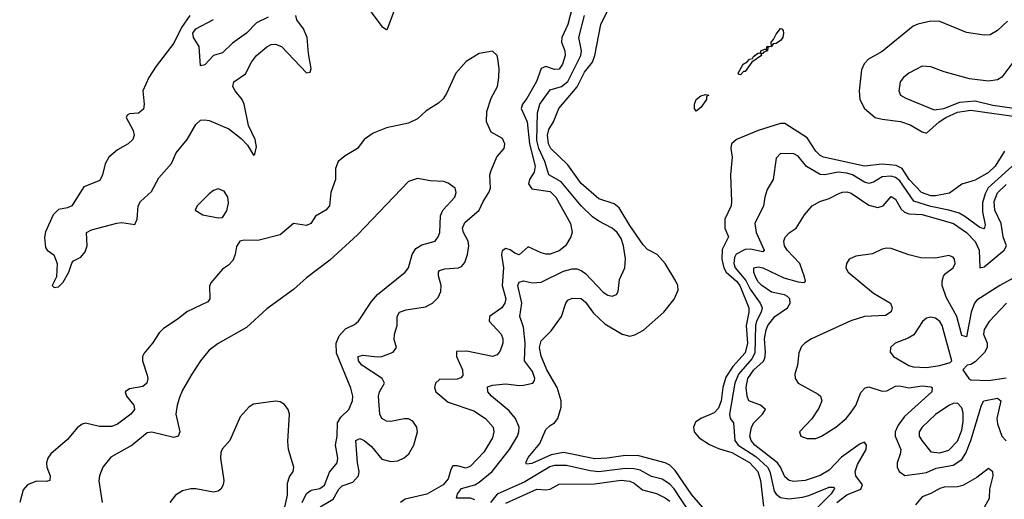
# Model space of a CAD drawing. Header units: inches. Extents: x 1694797 to 1849917, y 907313 to 1017959.
# Tile 448 of 656: x 1763474 to 1767921, y 970365 to 972531. Entities that reach past the tile are written whole.
import ezdxf

# ---------------------------------------------------------------- set-up
doc = ezdxf.new("R2010")
doc.units = ezdxf.units.IN
doc.header["$MEASUREMENT"] = 0
doc.layers.add('B7967', color=7, linetype='Continuous')

msp = doc.modelspace()

# ---------------------------------------------------------------- linework, layer by layer
at = {"layer": 'B7967', "color": 5}
for points, elevation in [([(1765030, 972607.7), (1765110, 972499.8), (1765130, 972486.2), (1765134.6, 972490), (1765164.8, 972570)], 580), ([(1765970.4, 972590), (1765949, 972510), (1765921.9, 972450), (1765921, 972430), (1765935.7, 972390), (1765937.3, 972370), (1765925.6, 972330), (1765910, 972307.9), (1765890, 972306.2), (1765850, 972320.3), (1765830, 972310.9), (1765808.2, 972251.8), (1765764.3, 972175.7), (1765744.4, 972150), (1765738.4, 972130), (1765766.8, 972070), (1765776.4, 971970), (1765802.5, 971870), (1765797.9, 971842.1), (1765777.3, 971810), (1765771.7, 971790), (1765787.1, 971767.1), (1765870, 971755.3), (1765896, 971730), (1765962.2, 971610), (1765968.6, 971571.4), (1765964, 971550), (1765939.2, 971510), (1765910, 971487.5), (1765870, 971472.1), (1765850, 971471.9), (1765830, 971477.8), (1765770, 971505.4), (1765730, 971469.4), (1765710, 971477.1), (1765690, 971492.3), (1765670, 971498), (1765653.6, 971486.4), (1765650.6, 971469.4), (1765659.5, 971410), (1765653.7, 971330), (1765670.3, 971269.7), (1765665.7, 971250), (1765651.4, 971230), (1765595.9, 971190), (1765593.9, 971170), (1765648.4, 971110), (1765656.2, 971090), (1765656.2, 971070), (1765644.4, 971035.6), (1765630, 971017), (1765610, 971009.1), (1765493.4, 971033.4), (1765447.4, 971032.6), (1765446.3, 971010), (1765474.1, 970950), (1765475.5, 970924.5), (1765467.1, 970912.9), (1765450, 970906.9), (1765370, 970906.3), (1765352.3, 970890), (1765348.1, 970870), (1765353.6, 970850), (1765410, 970803.6), (1765524.8, 970764.8), (1765578.3, 970730), (1765612, 970690), (1765615.4, 970670), (1765610, 970642), (1765570, 970577.7), (1765510, 970513.9), (1765490, 970506.1), (1765450, 970515.7), (1765430, 970515.8), (1765421.1, 970498.9), (1765410, 970457.1), (1765387.3, 970430), (1765312.4, 970387.6), (1765214.5, 970365.5), (1765193.8, 970350)], 580), ([(1766610, 970268.9), (1766510, 970384.3), (1766434.5, 970494.5), (1766410, 970519), (1766390, 970529.5), (1766270, 970561.7), (1766210, 970562.8), (1766127.3, 970550), (1766071.8, 970548.2), (1765930, 970575.8), (1765874.8, 970565.2), (1765787, 970527), (1765763.8, 970523.8), (1765759.7, 970530), (1765770, 970554), (1765823.1, 970616.9), (1765850, 970679.6), (1765870, 970698.8), (1765889.7, 970710), (1765904, 970730), (1765919.4, 970780.6), (1765920.2, 970810), (1765902.1, 970870), (1765854.4, 970950), (1765830, 971011.1), (1765822.1, 971050), (1765830, 971080.2), (1765874.9, 971125.1), (1765920.5, 971190), (1765941.1, 971250), (1765950, 971263.8), (1765970, 971272.7), (1766010, 971271.1), (1766030, 971255.5), (1766065.9, 971205.9), (1766116.9, 971156.9), (1766194.5, 971110), (1766230, 971101.2), (1766252.7, 971107.3), (1766290.8, 971129.2), (1766383.5, 971210), (1766430, 971268.4), (1766448, 971310), (1766446, 971330), (1766436.9, 971350), (1766389.7, 971430), (1766353.6, 971470), (1766310, 971493.3), (1766290, 971514.8), (1766230, 971601.6), (1766181.9, 971681.9), (1766158.7, 971698.7), (1766090, 971721.8), (1766010, 971791.6), (1765950, 971875.6), (1765873.5, 971950), (1765863.1, 971970), (1765858.2, 972010), (1765864.6, 972035.4), (1765885.3, 972070), (1765909.2, 972130), (1765992.5, 972227.5), (1766025.2, 972294.8), (1766061, 972339), (1766071.9, 972370), (1766099, 972510), (1766148.5, 972610)], 540), ([(1764243.2, 972550), (1764204.8, 972495.2), (1764170, 972425.2), (1764090, 972321.3), (1764057.4, 972270), (1764030.8, 972210), (1764036.5, 972150), (1764033.3, 972126.7), (1764011.1, 972108.9), (1763970, 972106.3), (1763959.6, 972100.4), (1763954.8, 972090), (1763987, 972030), (1763991, 972010), (1763985.7, 971990), (1763964.2, 971970), (1763916, 971944), (1763875.9, 971910), (1763859.6, 971880.4), (1763848.5, 971830), (1763835.6, 971804.4), (1763764.3, 971775.7), (1763710, 971691), (1763690, 971681.4), (1763650, 971673.2), (1763625, 971650), (1763590, 971573.4), (1763586.6, 971546.6), (1763590, 971502.7), (1763598.4, 971490), (1763628.4, 971468.4), (1763643.5, 971430), (1763639.7, 971370), (1763620.9, 971330), (1763630, 971320.9), (1763650, 971324.2), (1763670, 971346), (1763696.1, 971390), (1763708.9, 971431.1), (1763717.5, 971442.5), (1763750, 971458.5), (1763770, 971482.4), (1763778.5, 971510), (1763775.5, 971570), (1763797.8, 971582.2), (1763912, 971612), (1763934.7, 971614.7), (1763994, 971606), (1764003.9, 971630), (1764009.5, 971690), (1764020.1, 971710), (1764070, 971755.6), (1764103, 971817), (1764159.2, 971880.8), (1764180.1, 971930), (1764230, 971990), (1764270, 972058.2), (1764290, 972077), (1764310, 972079.3), (1764330, 972075.1), (1764418.7, 972038.7), (1764475, 971995), (1764503.6, 971963.6), (1764530, 971919.6), (1764536.7, 971923.3), (1764543.9, 971956.1), (1764538.3, 971990), (1764506.9, 972053.1), (1764488.4, 972150), (1764479.3, 972170), (1764446.7, 972210), (1764436.5, 972230), (1764440.9, 972250), (1764494.1, 972285.9), (1764520.4, 972339.6), (1764543.8, 972370), (1764590, 972409), (1764610, 972418.6), (1764630, 972420.2), (1764656.8, 972410), (1764770, 972291.1), (1764786.2, 972293.8), (1764791, 972310), (1764778.2, 972378.2), (1764771.7, 972450), (1764756.4, 972490), (1764726.4, 972530), (1764721.9, 972550)], 580), ([(1765530, 970361.6), (1765510, 970369.1), (1765446.6, 970370), (1765451.2, 970390), (1765470, 970412.8), (1765529.4, 970430.6), (1765550, 970441.7), (1765608.2, 970490), (1765686.2, 970590), (1765722, 970650), (1765728.8, 970670), (1765730.5, 970690), (1765713.9, 970730), (1765684.6, 970764.6), (1765604.8, 970830), (1765588.6, 970850), (1765587.6, 970872.4), (1765610, 970881), (1765670, 970885.9), (1765730, 970878.1), (1765750, 970880.1), (1765791, 970889), (1765798.9, 970901.1), (1765800.6, 970910), (1765790, 970942.4), (1765754.2, 970990), (1765757.6, 971070), (1765750, 971142.9), (1765732.7, 971190), (1765742, 971250), (1765724, 971330), (1765730, 971345.8), (1765750, 971351.1), (1765790, 971342.8), (1765830, 971345.4), (1765930, 971394.5), (1765970, 971406.3), (1765990, 971405.7), (1766010, 971398.9), (1766030, 971384.5), (1766110, 971300.8), (1766130, 971287.4), (1766150, 971282), (1766169.7, 971290.3), (1766177.2, 971302.8), (1766183.1, 971356.9), (1766207.6, 971410), (1766209.8, 971450.2), (1766200.9, 971510), (1766190, 971542.2), (1766172.6, 971570), (1766150, 971589.9), (1766090, 971620.4), (1766061, 971641), (1766009.9, 971690), (1765919.1, 971799.1), (1765864.6, 971830), (1765846.5, 971890), (1765818.2, 971950), (1765810, 971986), (1765813, 972110), (1765823.3, 972150), (1765870, 972214), (1765920.6, 972230), (1765950, 972251.4), (1766008.1, 972370), (1766010.9, 972390), (1765998.9, 972450), (1766025.4, 972550)], 560), ([(1764596.8, 972543.2), (1764543.6, 972516.4), (1764498, 972470), (1764434.7, 972425.3), (1764390, 972382), (1764350, 972369.3), (1764310, 972326.6), (1764290, 972322), (1764284.3, 972410), (1764259.4, 972450), (1764256.4, 972470), (1764269.5, 972490), (1764350, 972532.6)], 560), ([(1767935.7, 972524.3), (1767890, 972481.6), (1767857.3, 972462.7), (1767830, 972461), (1767750, 972472.9), (1767630, 972522.3), (1767590, 972524.2), (1767530, 972511.3), (1767510, 972502.4), (1767370, 972388), (1767307.2, 972352.8), (1767288.5, 972331.5), (1767275.6, 972304.4), (1767265, 972210), (1767268.1, 972170), (1767289.5, 972130), (1767338.2, 972090), (1767370, 972081.6), (1767451.7, 972071.7), (1767495.6, 972055.6), (1767550, 972024.8), (1767570, 972018.8), (1767626.4, 972070), (1767657.6, 972090), (1767710, 972113.7), (1767770, 972123.1), (1768003.2, 972090)], 540), ([(1764830.7, 970330), (1764890, 970365.9), (1764915.5, 970410), (1764930, 970425.6), (1764978.2, 970441.8), (1765004.5, 970470), (1765007.9, 970490), (1764999.5, 970530), (1764992.6, 970630), (1765010, 970639), (1765030, 970630.7), (1765062.6, 970602.6), (1765110, 970546.4), (1765150, 970535.1), (1765182.1, 970537.9), (1765210, 970551.3), (1765231.9, 970570), (1765254.8, 970610), (1765270.7, 970670), (1765268.1, 970690), (1765250, 970718), (1765230, 970727.6), (1765210, 970728.6), (1765150, 970715.9), (1765130, 970717.9), (1765109.9, 970730), (1765101.2, 970750), (1765095.1, 970830), (1765099.5, 970850), (1765122, 970890), (1765110.6, 970910), (1765019.1, 970970), (1765005, 970990), (1765002.5, 971010), (1765023.9, 971016.1), (1765090, 971007.9), (1765110, 971009.7), (1765161.5, 971030), (1765175.9, 971050), (1765166, 971086), (1765166.5, 971110), (1765179, 971150), (1765179, 971190), (1765190, 971209.3), (1765219.5, 971220.5), (1765306.5, 971233.5), (1765338.3, 971250), (1765363.9, 971276.1), (1765376.7, 971303.3), (1765376.9, 971330), (1765366.2, 971373.8), (1765365.5, 971390), (1765370, 971398), (1765393.9, 971406.1), (1765455.6, 971410), (1765470, 971416.5), (1765485, 971435), (1765496.4, 971470), (1765501.9, 971510), (1765499.4, 971530), (1765478.4, 971570), (1765473.4, 971590), (1765485.2, 971614.8), (1765549.9, 971670.1), (1765566.9, 971710), (1765592.2, 971750), (1765600.2, 971770), (1765597.1, 971830), (1765603.2, 971850), (1765628.7, 971911.3), (1765661.7, 971950), (1765665.6, 971970), (1765654.4, 971994.4), (1765603.6, 972023.6), (1765583, 972070), (1765584.2, 972115.8), (1765603.5, 972176.5), (1765631.6, 972230), (1765638.1, 972270), (1765639.3, 972310), (1765634.2, 972354.2), (1765630, 972369), (1765610, 972389.2), (1765550, 972378.4), (1765490, 972342.9), (1765444.6, 972290), (1765402.1, 972197.9), (1765386.2, 972173.8), (1765365.8, 972154.2), (1765310, 972119.3), (1765270, 972082.6), (1765230, 972063.7), (1765130, 972043.1), (1765070, 972018.7), (1765030.6, 971990), (1765000.4, 971950), (1764943.9, 971916.1), (1764911.7, 971890), (1764900.8, 971859.2), (1764899.7, 971810), (1764879.4, 971750), (1764873.5, 971690), (1764856, 971670), (1764810, 971643.8), (1764788.9, 971611.1), (1764770, 971601.3), (1764710, 971610.6), (1764650, 971559.1), (1764550, 971533.2), (1764490, 971535.4), (1764468.7, 971531.3), (1764453.8, 971506.2), (1764447.5, 971470), (1764436.3, 971443.7), (1764417.5, 971422.5), (1764390, 971404), (1764337.7, 971342.3), (1764332, 971328), (1764333.2, 971270), (1764323.8, 971256.2), (1764228.6, 971211.4), (1764190, 971179.7), (1764124.1, 971135.9), (1764103.7, 971116.3), (1764074.4, 971070), (1764035.8, 971024.2), (1764029.1, 971010), (1764029.2, 970990), (1764050, 970926), (1764052.8, 970910), (1764048.9, 970890), (1764030, 970873.5), (1763970, 970863), (1763950.5, 970850), (1763956.5, 970830), (1763989.2, 970790), (1763991.9, 970770), (1763975.4, 970750), (1763915.4, 970704.6), (1763890, 970693.5), (1763833.8, 970693.8), (1763771.2, 970708.8), (1763756, 970704), (1763733.2, 970686.8), (1763690, 970634.2), (1763615, 970570), (1763600.6, 970550), (1763595.2, 970530), (1763597.1, 970510), (1763611.1, 970470), (1763610.2, 970449.8), (1763594.9, 970445.1), (1763550, 970446), (1763509.4, 970430.6), (1763490, 970407.6), (1763474, 970350)], 620), ([(1767977.7, 972362.3), (1767910, 972271.1), (1767890, 972259.4), (1767850, 972254), (1767764.2, 972264.2), (1767650, 972295), (1767590, 972317.9), (1767550, 972321), (1767490.3, 972290), (1767465.5, 972270), (1767451.4, 972250), (1767444.2, 972210), (1767452.7, 972190), (1767476.6, 972176.6), (1767604, 972124), (1767647.4, 972130), (1767720.7, 972159.3), (1767790, 972164), (1767870, 972144.5), (1768006.2, 972126.2)], 560), ([(1767922.7, 971937.3), (1767880.1, 971870), (1767850, 971840.4), (1767790, 971805.6), (1767730, 971788.5), (1767672.9, 971747.1), (1767610, 971734.9), (1767590, 971735.7), (1767547.8, 971750), (1767490.9, 971810), (1767459.1, 971859.1), (1767433.1, 971873.1), (1767370, 971878.3), (1767290, 971869.6), (1767104.8, 971910), (1767090, 971917.6), (1767070, 971937.8), (1767030, 971997.8), (1766930, 972062.2), (1766910, 972062.1), (1766809, 972031), (1766711, 971990), (1766688.6, 971970), (1766686.4, 971950), (1766691.6, 971910), (1766684.7, 971830), (1766689.7, 971710), (1766687, 971690), (1766659.3, 971630), (1766658.9, 971590), (1766675.8, 971550), (1766647.5, 971492.5), (1766644.6, 971450), (1766654, 971410), (1766664.8, 971390), (1766711.9, 971350), (1766727, 971330), (1766766.6, 971230), (1766766.8, 971210), (1766755.2, 971150), (1766761.6, 971070), (1766750, 971026.7), (1766694.9, 970965.1), (1766664.1, 970915.9), (1766649.7, 970870), (1766641.9, 970810), (1766630, 970776.4), (1766610, 970755.4), (1766550, 970729.9), (1766526.4, 970713.6), (1766516.6, 970690), (1766521, 970670), (1766542.5, 970642.5), (1766590, 970612), (1766630, 970593.6), (1766690, 970575.6), (1766770, 970530.6), (1766807.2, 970490), (1766819.8, 970450), (1766833.8, 970333.8)], 540), ([(1767970, 971882), (1767848.9, 971771.1), (1767834.9, 971745.1), (1767823.3, 971703.3), (1767823.3, 971663.3), (1767835.4, 971604.6), (1767830, 971587.1), (1767810, 971592), (1767742.6, 971642.6), (1767716.8, 971656.8), (1767671.1, 971671.1), (1767590, 971687.3), (1767512.1, 971712.1), (1767450, 971803.7), (1767430, 971819), (1767410, 971824.3), (1767370, 971820.9), (1767330, 971797.8), (1767310, 971791.7), (1767290, 971797.7), (1767235.4, 971830), (1767210, 971837.5), (1767170, 971842.3), (1767110, 971830.3), (1767090, 971832), (1767027.8, 971867.8), (1766990, 971914.8), (1766970, 971925.7), (1766910, 971926), (1766890, 971905.2), (1766877.6, 971810), (1766850, 971764.5), (1766838.8, 971730), (1766833.5, 971690), (1766794.1, 971610), (1766799.9, 971570), (1766837.1, 971490), (1766830, 971482.9), (1766774.9, 971494.9), (1766750, 971493.1), (1766710, 971471.8), (1766702.4, 971457.6), (1766699.1, 971430), (1766705.9, 971410), (1766753.8, 971353.8), (1766773.8, 971313.8), (1766819.1, 971250), (1766827.9, 971230), (1766823.3, 971210), (1766802.2, 971170), (1766798, 971150), (1766794.8, 971025.2), (1766781, 970999), (1766720.2, 970930), (1766703.3, 970890), (1766679.9, 970750), (1766683.5, 970730), (1766698.2, 970710), (1766703.7, 970630), (1766718.4, 970610), (1766798.3, 970558.3), (1766851.7, 970510), (1766862.3, 970490), (1766882.1, 970402.1), (1766890, 970388.3), (1766910, 970373.4), (1766947.2, 970367.2), (1767010, 970374.2), (1767038.8, 970381.2), (1767130, 970419), (1767150, 970419.5), (1767153.6, 970413.6), (1767139.3, 970390), (1767119.9, 970370), (1767054.7, 970305.3)], 560), ([(1764749.9, 970350), (1764768.9, 970391.1), (1764790, 970406), (1764830, 970414.2), (1764850, 970428.4), (1764873.4, 970486.6), (1764908.4, 970530), (1764910.4, 970550), (1764899.9, 970610), (1764907.3, 970650), (1764909.3, 970710), (1764924.9, 970735.1), (1764960.8, 970770), (1764977.7, 970810), (1764978.5, 970830), (1764970, 970866.6), (1764904.5, 971024.5), (1764903.5, 971070), (1764916.9, 971103.1), (1764945.6, 971134.4), (1764985.6, 971154.4), (1765004.7, 971170), (1765062.5, 971257.5), (1765089.9, 971290.1), (1765214.3, 971390), (1765229.8, 971410.2), (1765246.6, 971470), (1765262.8, 971497.2), (1765290, 971514.3), (1765350, 971530.3), (1765364.8, 971550), (1765372.2, 971570), (1765375.1, 971644.9), (1765380, 971660), (1765387, 971673), (1765439.5, 971730), (1765446, 971750), (1765441.2, 971770), (1765410, 971792.7), (1765390, 971800.9), (1765330, 971803.7), (1765270, 971814.5), (1765230, 971800.9), (1765000.4, 971559.6), (1764874.4, 971445.6), (1764770, 971365.7), (1764710, 971313), (1764590, 971225.1), (1764499, 971141), (1764370, 971068.4), (1764330, 971038), (1764290.3, 970990), (1764251.7, 970930), (1764210, 970858.4), (1764196.1, 970823.9), (1764185.2, 970790), (1764179.3, 970750), (1764196.6, 970670), (1764190.1, 970649.9), (1764170, 970643.4), (1764071.4, 970668.6), (1764050, 970665.1), (1763982, 970610), (1763884.9, 970555.1), (1763848.9, 970510), (1763834, 970470), (1763831.4, 970448.6), (1763846.2, 970350)], 640), ([(1767164.4, 970350), (1767210, 970384.5), (1767272.6, 970410), (1767280.1, 970430), (1767251.2, 970470), (1767247.7, 970490), (1767258.2, 970521.8), (1767297.2, 970590), (1767298.1, 970610), (1767290, 970622.9), (1767270, 970615.2), (1767185.3, 970554.7), (1767130, 970497), (1767090, 970472.3), (1767022.4, 970450), (1766970, 970445.6), (1766950, 970450.1), (1766930, 970465.5), (1766910.8, 970510), (1766896.4, 970530), (1766794.7, 970610), (1766777.5, 970630), (1766772.2, 970650), (1766779.2, 970690), (1766789.3, 970710.7), (1766829.5, 970750), (1766843, 970770), (1766819.6, 970790), (1766766.6, 970810), (1766759.4, 970830), (1766755.1, 970870), (1766762.1, 970910), (1766790, 970949.5), (1766832.6, 970987.4), (1766839.4, 971000.6), (1766842.7, 971030), (1766837.5, 971090), (1766844.8, 971130), (1766853.7, 971150), (1766884.2, 971190), (1766941.4, 971230), (1766954.2, 971250), (1766952.8, 971270), (1766941.2, 971281.2), (1766928.2, 971288.2), (1766870, 971300.3), (1766826.2, 971330), (1766810, 971347), (1766797.7, 971370), (1766789.2, 971390), (1766789.5, 971410), (1766810, 971414.9), (1766830, 971410.6), (1766925.6, 971365.6), (1766990, 971346.7), (1767016, 971344), (1767023.2, 971350), (1767019.4, 971370), (1766996.9, 971430), (1766940.8, 971490), (1766927.6, 971510), (1766924.8, 971530), (1766930.9, 971549.1), (1766950, 971568.6), (1766981.6, 971590), (1767019.3, 971650), (1767053, 971690), (1767087.7, 971710), (1767130, 971723.5), (1767170, 971744.2), (1767190, 971751.8), (1767210, 971752.9), (1767230, 971747.1), (1767310, 971693.1), (1767350, 971682.4), (1767374, 971690), (1767410, 971732.9), (1767430, 971719.7), (1767455.5, 971675.5), (1767470, 971661.2), (1767490, 971654.5), (1767550, 971651.8), (1767691, 971610), (1767750, 971569.3), (1767789.2, 971529.2), (1767807.2, 971490), (1767809.9, 971409.9), (1767830, 971414.6), (1767920.8, 971490), (1767931, 971510), (1767915.6, 971550), (1767906.6, 971610), (1767878.1, 971670), (1767875.1, 971710), (1767890, 971748.3), (1767930, 971786.7)], 580), ([(1768035.3, 971404.7), (1767901.5, 971330), (1767796.5, 971263.5), (1767786.3, 971250), (1767771.6, 971210), (1767750, 971098), (1767730, 971104.5), (1767727.1, 971110), (1767706.9, 971190), (1767658.1, 971278.1), (1767640.3, 971330), (1767640.1, 971350), (1767647.1, 971372.9), (1767655.5, 971384.5), (1767690, 971409.6), (1767699.4, 971430), (1767696.7, 971450), (1767690, 971458.6), (1767670, 971465.5), (1767610, 971454), (1767544.5, 971455.5), (1767490, 971468.4), (1767410, 971497.2), (1767390, 971499.2), (1767370, 971494.9), (1767326.2, 971473.8), (1767250, 971462.4), (1767220.8, 971450), (1767207.7, 971430), (1767206, 971410), (1767215.8, 971390), (1767330, 971296.5), (1767407.6, 971250), (1767415, 971230), (1767410, 971211.8), (1767384.8, 971195.2), (1767289.3, 971190.7), (1767228.7, 971171.3), (1767050, 971089), (1767019.6, 971070), (1767005.5, 971054.5), (1766993.7, 971026.3), (1766986.5, 970970), (1766975.7, 970930), (1766976.3, 970910), (1766990.2, 970890), (1767080, 970840), (1767090.9, 970830), (1767096.3, 970810), (1767083.8, 970776.2), (1767052.3, 970727.7), (1766996.1, 970670), (1766999.1, 970659.1), (1767002.6, 970650), (1767030, 970639.5), (1767070, 970640.1), (1767095.8, 970650), (1767159.8, 970690), (1767206.2, 970730), (1767230, 970758), (1767250, 970788.9), (1767272.8, 970847.2), (1767292, 970868), (1767310, 970873), (1767370, 970853.4), (1767390, 970855.4), (1767430, 970876.5), (1767450, 970877.8), (1767490, 970868.7), (1767550, 970877.3), (1767590, 970873.2), (1767595.6, 970870), (1767593.5, 970850), (1767470, 970738.2), (1767441.1, 970698.9), (1767428.3, 970670), (1767427.5, 970650), (1767453.3, 970590), (1767451, 970569), (1767436.6, 970530), (1767437.9, 970510), (1767446.7, 970490), (1767472.5, 970472.5), (1767550, 970482.4), (1767570, 970486.2), (1767613.9, 970506.1), (1767690, 970519), (1767730, 970544.4), (1767747.4, 970572.6), (1767770.6, 970630), (1767818.6, 970790), (1767829.1, 970810), (1767890, 970821.7), (1767905.2, 970810), (1767887.9, 970730), (1767890, 970705.2), (1767910, 970649.4), (1767930, 970629.3)], 620), ([(1767931.5, 971250), (1767852.5, 971167.5), (1767830, 971131.1), (1767827.8, 971110), (1767843.4, 971070), (1767843.1, 971050), (1767832.4, 971027.6), (1767790, 970986.4), (1767770, 970973.8), (1767754, 970970), (1767733.4, 970950), (1767760.5, 970910), (1767770, 970904.2), (1767850, 970900.7), (1767930, 970912.8)], 640), ([(1764671.4, 970328.6), (1764682.9, 970382.9), (1764682.9, 970437.1), (1764693.3, 970466.7), (1764709.6, 970490), (1764712.3, 970510), (1764687.8, 970590), (1764685.6, 970625.6), (1764692.4, 970750), (1764687, 970770), (1764670, 970792.3), (1764650, 970804.5), (1764630, 970807.3), (1764530, 970794.5), (1764510, 970782), (1764470, 970737), (1764423.1, 970630), (1764389.2, 970590.8), (1764383.2, 970576.8), (1764381.3, 970550), (1764395.6, 970450), (1764393.1, 970430), (1764382.4, 970410), (1764370, 970401.1), (1764350, 970396.4), (1764270, 970412.1), (1764247.6, 970412.4), (1764210, 970403.6), (1764177, 970383), (1764152.7, 970350)], 660), ([(1766501.9, 970301.9), (1766430, 970412.2), (1766410, 970433.1), (1766376.4, 970456.4), (1766327.9, 970467.9), (1766276.7, 970496.7), (1766250, 970503.1), (1766210, 970503.3), (1766089.4, 970489.4), (1766050, 970493.8), (1765943.2, 970516.8), (1765890, 970517.4), (1765869, 970511), (1765755.9, 970444.1), (1765630, 970387.4), (1765600.8, 970350)], 560), ([(1767824.2, 970315.8), (1767854.1, 970370), (1767855.9, 970410), (1767870.1, 970470.1), (1767868.9, 970488.9), (1767850, 970504.1), (1767797.4, 970462.6), (1767733.2, 970426.8), (1767710, 970420.3), (1767650, 970419.4), (1767630, 970413.7), (1767590, 970391), (1767550, 970375.7), (1767520.2, 970339.8)], 580), ([(1765670, 970347), (1765810, 970410.8), (1765850, 970407.1), (1765870, 970409.9), (1765910, 970432.5), (1766070, 970434.9), (1766190, 970451.2), (1766230, 970447.3), (1766250, 970437.3), (1766286.9, 970406.9), (1766350, 970391.5), (1766390, 970371.8), (1766410, 970355.8)], 580)]:
    msp.add_lwpolyline(points, dxfattribs=dict(at, elevation=elevation))
for points, elevation in [([(1766830, 972378), (1766821.4, 972378.6), (1766823.8, 972370), (1766780.2, 972339.8), (1766750, 972297.4), (1766743.6, 972296.4), (1766730, 972282.6), (1766723.3, 972283.3), (1766719.6, 972290), (1766742.4, 972330), (1766759.8, 972340.2), (1766770, 972352.2), (1766783.5, 972356.5), (1766790, 972367.3), (1766794, 972366), (1766792.3, 972370), (1766810, 972380.3), (1766819.3, 972380.7), (1766821.6, 972390), (1766837.6, 972397.6), (1766845.2, 972394.8), (1766850, 972411.5), (1766869.3, 972410.7), (1766867.4, 972430), (1766878.9, 972441.1), (1766890, 972465.3), (1766910, 972491.6), (1766916, 972490), (1766923, 972483), (1766924, 972470), (1766920.7, 972450), (1766910, 972436.8), (1766890, 972423.1), (1766877.3, 972422.7), (1766869.4, 972409.4), (1766852.7, 972407.3), (1766851.4, 972390), (1766834.9, 972385.1)], 520), ([(1766530, 972117.6), (1766521.7, 972130), (1766522, 972150), (1766529.4, 972170.6), (1766550, 972187.7), (1766573.5, 972193.5), (1766586, 972190), (1766576.4, 972183.6), (1766575.6, 972170), (1766550, 972134)], 520), ([(1764370, 971766.4), (1764350, 971759.3), (1764330, 971744.5), (1764275.3, 971690), (1764266.7, 971670), (1764301, 971650), (1764370, 971635.6), (1764390, 971637.1), (1764410, 971667.3), (1764416.4, 971703.6), (1764414, 971730), (1764396.8, 971756.8)], 620), ([(1767590, 971187.1), (1767570, 971183), (1767552.3, 971167.7), (1767513.1, 971106.9), (1767487.6, 971092.4), (1767428, 971070), (1767406.4, 971050), (1767406, 971030), (1767420.5, 971010), (1767490, 970969.1), (1767510, 970962.8), (1767570, 970959.8), (1767630, 970969.5), (1767677, 970983), (1767684.5, 970990), (1767641.1, 971150), (1767630, 971168.3), (1767610, 971183.1)], 640), ([(1767710, 970799.7), (1767690, 970797.3), (1767670, 970787.8), (1767610, 970747.5), (1767549.4, 970690), (1767537.1, 970670), (1767537.1, 970650), (1767548.4, 970630), (1767590, 970579.5), (1767630, 970574.1), (1767670, 970587.1), (1767710, 970626.7), (1767730, 970676.4), (1767736, 970716), (1767735.7, 970755.7), (1767730, 970778.4)], 640)]:
    msp.add_lwpolyline(points, close=True, dxfattribs=dict(at, elevation=elevation))

doc.saveas('drawing.dxf')
